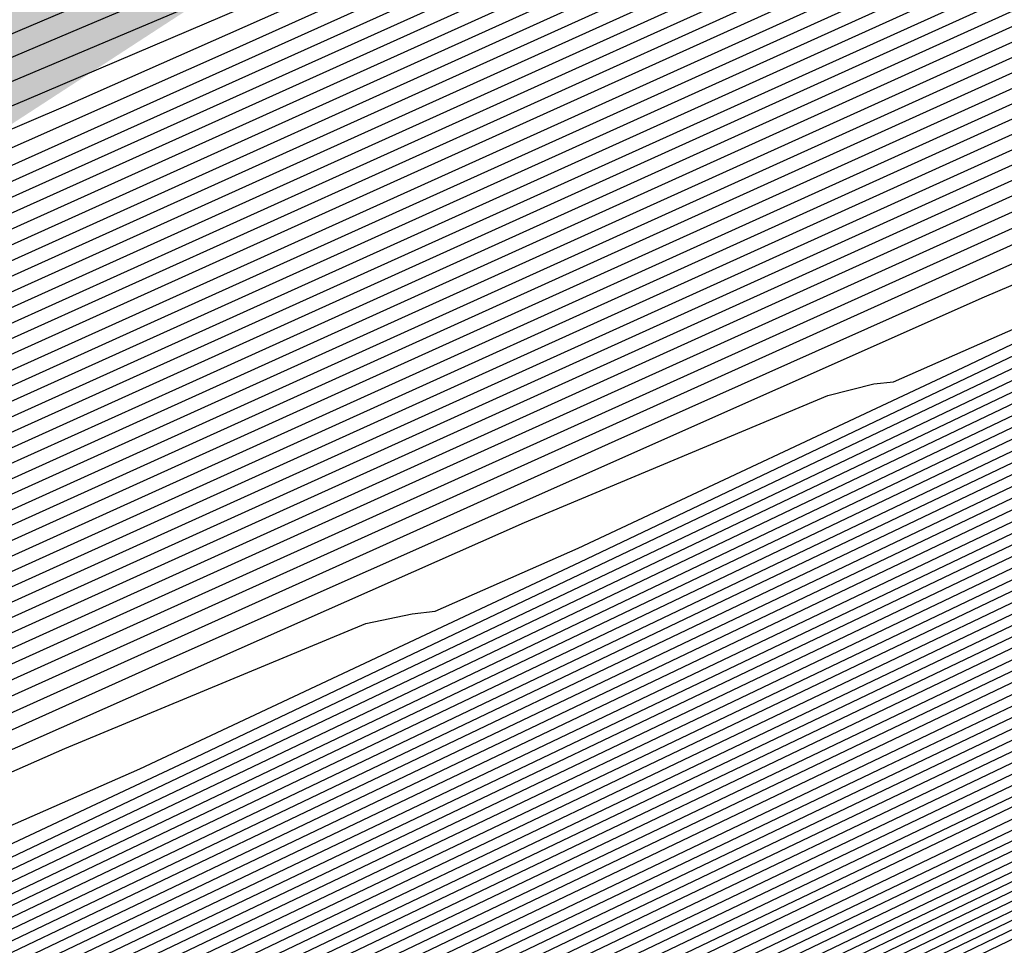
# Model space of a CAD drawing. Extents: x 3249832 to 3255657, y 13789405 to 13793316.
# Tile 332 of 656: x 3254708.58 to 3254710.2, y 13790585.9 to 13790587.42. Entities that reach past the tile are written whole.
import ezdxf

# ---------------------------------------------------------------- set-up
doc = ezdxf.new("R2010")
doc.units = 0
doc.header["$LTSCALE"] = 100
doc.header["$MEASUREMENT"] = 0
for name, color, linetype in [('GRATIO_CON', 10, 'CONTINUOUS'), ('GRATIO_ICON', 7, 'CONTINUOUS'), ('TARGETS_EAST', 7, 'CONTINUOUS')]:
    doc.layers.add(name, color=color, linetype=linetype)

# ---------------------------------------------------------------- blocks, each defined once
blk = doc.blocks.new('Gratio_032316_contours')
at = {"layer": 'GRATIO_CON', "color": 1, "linetype": 'Continuous', "flags": 128}
for points in [[(3254688.5842, 13790575.5255), (3254696.7473, 13790579.4371), (3254703.6054, 13790582.7292), (3254708.8303, 13790585.2414), (3254712.3547, 13790586.9389), (3254714.3917, 13790587.9261), (3254716.2755, 13790588.8639), (3254719.6207, 13790590.5522), (3254725.5145, 13790593.528), (3254732.9352, 13790597.2749), (3254740.334, 13790601.0134), (3254746.4237, 13790604.0966)], [(3254689.6015, 13790576.0313), (3254697.7231, 13790579.9226), (3254704.3729, 13790583.1143), (3254709.3036, 13790585.4849), (3254712.5622, 13790587.0544), (3254714.4422, 13790587.966), (3254716.2246, 13790588.8539), (3254719.4371, 13790590.4756), (3254725.1091, 13790593.3394), (3254732.2773, 13790596.959), (3254739.4803, 13790600.5988), (3254745.4944, 13790603.644)], [(3254691.6363, 13790577.0429), (3254699.6748, 13790580.8937), (3254705.908, 13790583.8846), (3254710.2504, 13790585.9718), (3254712.9771, 13790587.2855), (3254714.5432, 13790588.0457), (3254716.1228, 13790588.834), (3254719.0698, 13790590.3223), (3254724.2982, 13790592.9624), (3254730.9614, 13790596.3272), (3254737.7729, 13790599.7696), (3254743.6357, 13790602.7387), (3254748.2126, 13790605.0675)], [(3254692.6536, 13790577.5487), (3254700.6506, 13790581.3793), (3254706.6756, 13790584.2697), (3254710.7238, 13790586.2153), (3254713.1846, 13790587.401), (3254714.5937, 13790588.0856), (3254716.0719, 13790588.8241), (3254718.8862, 13790590.2456), (3254723.8928, 13790592.7739), (3254730.3035, 13790596.0113), (3254736.9192, 13790599.355), (3254742.7064, 13790602.2861), (3254747.295, 13790604.6208)], [(3254685.2107, 13790574.0117), (3254693.671, 13790578.0546), (3254701.6264, 13790581.8648), (3254707.4431, 13790584.6548), (3254711.1972, 13790586.4588), (3254713.3921, 13790587.5165), (3254714.6442, 13790588.1255), (3254716.0209, 13790588.8142), (3254718.7026, 13790590.169), (3254723.4874, 13790592.5853), (3254729.6456, 13790595.6954), (3254736.0655, 13790598.9404), (3254741.777, 13790601.8334), (3254746.3775, 13790604.1742)], [(3254686.1555, 13790574.4828), (3254694.6884, 13790578.5604), (3254702.6022, 13790582.3504), (3254708.2106, 13790585.04), (3254711.6706, 13790586.7023), (3254713.5996, 13790587.6321), (3254714.6947, 13790588.1653), (3254715.97, 13790588.8042), (3254718.519, 13790590.0923), (3254723.082, 13790592.3968), (3254728.9877, 13790595.3795), (3254735.2118, 13790598.5259), (3254740.8477, 13790601.3808), (3254745.4599, 13790603.7275)], [(3254688.0451, 13790575.4249), (3254696.7231, 13790579.572), (3254704.5538, 13790583.3214), (3254709.7457, 13790585.8102), (3254712.6173, 13790587.189), (3254714.0145, 13790587.8622), (3254714.6772, 13790588.1834), (3254714.921, 13790588.3035), (3254714.9555, 13790588.3228), (3254715.0737, 13790588.3847), (3254715.9023, 13790588.8045), (3254718.1514, 13790589.9405), (3254722.271, 13790592.0202), (3254727.6719, 13790594.7478), (3254733.5044, 13790597.6967), (3254738.989, 13790600.4756), (3254743.6248, 13790602.8341), (3254746.9805, 13790604.5574)], [(3254688.9898, 13790575.8959), (3254697.7405, 13790580.0778), (3254705.5297, 13790583.8072), (3254710.5133, 13790586.1957), (3254713.0907, 13790587.4331), (3254714.222, 13790587.9784), (3254714.7343, 13790588.2272), (3254714.9226, 13790588.3206), (3254714.9492, 13790588.336), (3254715.0608, 13790588.3945), (3254715.8434, 13790588.791), (3254717.9677, 13790589.864), (3254721.8656, 13790591.8317), (3254727.0139, 13790594.4319), (3254732.6507, 13790597.2821), (3254738.0597, 13790600.0229), (3254742.7072, 13790602.3875), (3254746.1055, 13790604.1319)], [(3254689.9346, 13790576.367), (3254698.7579, 13790580.5836), (3254706.5055, 13790584.2927), (3254711.2809, 13790586.5807), (3254713.5641, 13790587.6764), (3254714.4295, 13790588.0938), (3254714.7913, 13790588.2703), (3254714.9242, 13790588.3372), (3254714.9428, 13790588.3489), (3254715.0479, 13790588.4041), (3254715.7845, 13790588.7774), (3254717.7841, 13790589.7874), (3254721.4602, 13790591.6432), (3254726.356, 13790594.116), (3254731.797, 13790596.8675), (3254737.1303, 13790599.5703), (3254741.7897, 13790601.9408), (3254745.2304, 13790603.7063)], [(3254690.8794, 13790576.838), (3254699.7752, 13790581.0894), (3254707.4813, 13790584.7781), (3254712.0484, 13790586.9658), (3254714.0375, 13790587.9198), (3254714.637, 13790588.2092), (3254714.8484, 13790588.3135), (3254714.9258, 13790588.3538), (3254714.9365, 13790588.3618), (3254715.0349, 13790588.4138), (3254715.7256, 13790588.7638), (3254717.6004, 13790589.7108), (3254721.0548, 13790591.4547), (3254725.6981, 13790593.8001), (3254730.9433, 13790596.4529), (3254736.201, 13790599.1177), (3254740.8721, 13790601.4941), (3254744.3553, 13790603.2808), (3254746.3031, 13790604.3029)], [(3254692.4887, 13790577.6457), (3254701.3754, 13790581.893), (3254708.9279, 13790585.5089), (3254713.1479, 13790587.5316), (3254714.7022, 13790588.2788), (3254714.9237, 13790588.3879), (3254715.009, 13790588.4331), (3254715.6077, 13790588.7367), (3254717.2331, 13790589.5577), (3254720.2439, 13790591.0777), (3254724.3823, 13790593.1684), (3254729.2359, 13790595.6237), (3254734.3423, 13790598.2124), (3254739.037, 13790600.6008), (3254742.6052, 13790602.4297), (3254744.6092, 13790603.4787), (3254745.7211, 13790604.0829)], [(3254685.5623, 13790574.3682), (3254692.9579, 13790577.8894), (3254701.6558, 13790582.0461), (3254709.0481, 13790585.5838), (3254713.1792, 13790587.561), (3254714.7014, 13790588.2896), (3254714.9188, 13790588.3948), (3254714.9975, 13790588.4372), (3254715.5498, 13790588.7195), (3254717.0499, 13790589.4795), (3254719.8386, 13790590.8887), (3254723.7244, 13790592.8524), (3254728.3822, 13790595.2091), (3254733.413, 13790597.7598), (3254738.1195, 13790600.1541), (3254741.7301, 13790602.0041), (3254743.7623, 13790603.0666), (3254744.8898, 13790603.6778)], [(3254686.1924, 13790574.6882), (3254693.4274, 13790578.1329), (3254701.9363, 13790582.1993), (3254709.1682, 13790585.6599), (3254713.2098, 13790587.5938), (3254714.6992, 13790588.3063), (3254714.9121, 13790588.4088), (3254714.9844, 13790588.4475), (3254715.4908, 13790588.7062), (3254716.8662, 13790589.403), (3254719.4332, 13790590.7003), (3254723.0664, 13790592.5365), (3254727.5286, 13790594.7946), (3254732.4837, 13790597.3072), (3254737.2019, 13790599.7074), (3254740.855, 13790601.5786), (3254742.9154, 13790602.6545), (3254744.0584, 13790603.2727), (3254745.2603, 13790603.921)], [(3254686.8224, 13790575.0082), (3254693.8968, 13790578.3764), (3254702.2169, 13790582.3524), (3254709.2883, 13790585.736), (3254713.2404, 13790587.6267), (3254714.6969, 13790588.3229), (3254714.9054, 13790588.4228), (3254714.9712, 13790588.4578), (3254715.4318, 13790588.693), (3254716.6825, 13790589.3266), (3254719.0277, 13790590.5118), (3254722.4085, 13790592.2206), (3254726.6749, 13790594.38), (3254731.5543, 13790596.8545), (3254736.2844, 13790599.2608), (3254739.9799, 13790601.153), (3254742.0685, 13790602.2424), (3254743.2271, 13790602.8675), (3254744.4453, 13790603.5235), (3254746.4302, 13790604.5655)], [(3254688.0825, 13790575.6481), (3254694.8356, 13790578.8633), (3254702.778, 13790582.6587), (3254709.5285, 13790585.8883), (3254713.3016, 13790587.6925), (3254714.6925, 13790588.3563), (3254714.8919, 13790588.4508), (3254714.9449, 13790588.4784), (3254715.3138, 13790588.6665), (3254716.3151, 13790589.1737), (3254718.2169, 13790590.1349), (3254721.0927, 13790591.5889), (3254724.9675, 13790593.5508), (3254729.6956, 13790595.9493), (3254734.4493, 13790598.3674), (3254738.2298, 13790600.3019), (3254740.3746, 13790601.4183), (3254741.5643, 13790602.0572), (3254742.8154, 13790602.7285), (3254744.8542, 13790603.7972)], [(3254688.7126, 13790575.9681), (3254695.3051, 13790579.1068), (3254703.0585, 13790582.8118), (3254709.6486, 13790585.9644), (3254713.3321, 13790587.7254), (3254714.6902, 13790588.373), (3254714.8852, 13790588.4648), (3254714.9318, 13790588.4887), (3254715.2548, 13790588.6532), (3254716.1314, 13790589.0973), (3254717.8114, 13790589.9464), (3254720.4348, 13790591.273), (3254724.1138, 13790593.1362), (3254728.7663, 13790595.4966), (3254733.5317, 13790597.9207), (3254737.3547, 13790599.8764), (3254739.5277, 13790601.0062), (3254740.733, 13790601.6521), (3254742.0005, 13790602.331), (3254744.0662, 13790603.4131), (3254746.4898, 13790604.6831)], [(3254689.3426, 13790576.2881), (3254695.7745, 13790579.3503), (3254703.3391, 13790582.965), (3254709.7687, 13790586.0406), (3254713.3627, 13790587.7583), (3254714.688, 13790588.3896), (3254714.8784, 13790588.4788), (3254714.9186, 13790588.4989), (3254715.1958, 13790588.64), (3254715.9477, 13790589.0209), (3254717.406, 13790589.758), (3254719.7768, 13790590.9571), (3254723.2601, 13790592.7216), (3254727.837, 13790595.044), (3254732.6141, 13790597.4741), (3254736.4797, 13790599.4508), (3254738.6808, 13790600.5941), (3254739.9016, 13790601.247), (3254741.1856, 13790601.9335), (3254743.2781, 13790603.029), (3254745.7336, 13790604.3149)], [(3254689.9727, 13790576.6081), (3254696.2439, 13790579.5938), (3254703.6196, 13790583.1181), (3254709.8888, 13790586.1167), (3254713.3933, 13790587.7912), (3254714.6858, 13790588.4063), (3254714.8717, 13790588.4927), (3254714.9055, 13790588.5092), (3254715.1367, 13790588.6267), (3254715.764, 13790588.9444), (3254717.0006, 13790589.5695), (3254719.1189, 13790590.6412), (3254722.4064, 13790592.307), (3254726.9076, 13790594.5914), (3254731.6966, 13790597.0274), (3254735.6046, 13790599.0253), (3254737.8339, 13790600.182), (3254739.0703, 13790600.8418), (3254740.3706, 13790601.5359), (3254742.4901, 13790602.6448), (3254744.9774, 13790603.9467)], [(3254691.2328, 13790577.248), (3254697.1828, 13790580.0808), (3254704.1807, 13790583.4244), (3254710.129, 13790586.269), (3254713.4545, 13790587.8569), (3254714.6813, 13790588.4397), (3254714.8582, 13790588.5207), (3254714.8792, 13790588.5298), (3254715.0187, 13790588.6002), (3254715.3966, 13790588.7916), (3254716.1897, 13790589.1926), (3254717.8031, 13790590.0095), (3254720.699, 13790591.4778), (3254725.0489, 13790593.6861), (3254729.8615, 13790596.1341), (3254733.8544, 13790598.1742), (3254736.14, 13790599.3578), (3254737.4076, 13790600.0316), (3254738.7408, 13790600.7409), (3254740.9141, 13790601.8765), (3254743.4649, 13790603.2103), (3254745.6215, 13790604.3595)], [(3254691.8629, 13790577.568), (3254697.6522, 13790580.3243), (3254704.4611, 13790583.5777), (3254710.2485, 13790586.3458), (3254713.4835, 13790587.8913), (3254714.6768, 13790588.4585), (3254714.8489, 13790588.537), (3254714.8506, 13790588.5348), (3254714.8518, 13790588.5334), (3254714.8527, 13790588.5327), (3254714.8664, 13790588.5395), (3254714.9598, 13790588.5869), (3254715.2129, 13790588.7152), (3254715.7842, 13790589.0041), (3254717.1452, 13790589.6936), (3254719.8453, 13790591.0632), (3254724.1196, 13790593.2335), (3254728.9439, 13790595.6874)], [(3254692.4929, 13790577.888), (3254698.1216, 13790580.5678), (3254704.7416, 13790583.7309), (3254710.3685, 13790586.422), (3254713.514, 13790587.9243), (3254714.6743, 13790588.4754), (3254714.8419, 13790588.5514), (3254714.8437, 13790588.549), (3254714.8451, 13790588.5474), (3254714.846, 13790588.5466), (3254714.8533, 13790588.5497), (3254714.9007, 13790588.5737), (3254715.0292, 13790588.6387), (3254715.3788, 13790588.8157), (3254716.4872, 13790589.3777), (3254718.9916, 13790590.6487), (3254723.1903, 13790592.7809), (3254728.0264, 13790595.2407)], [(3254690.0632, 13790576.7709), (3254693.123, 13790578.2079), (3254698.591, 13790580.8113), (3254705.0221, 13790583.884), (3254710.4885, 13790586.4982), (3254713.5444, 13790587.9574), (3254714.6719, 13790588.4924), (3254714.8349, 13790588.5658), (3254714.9582, 13790588.6248), (3254715.8092, 13790589.0544), (3254718.1159, 13790590.2241), (3254722.2424, 13790592.3192), (3254727.097, 13790594.7881), (3254731.2239, 13790596.8948), (3254733.5977, 13790598.1207), (3254734.9133, 13790598.8161), (3254736.296, 13790599.5483), (3254738.55, 13790600.7241), (3254741.1963, 13790602.1057), (3254743.4348, 13790603.2948), (3254744.6662, 13790603.9913), (3254745.0955, 13790604.2901)], [(3254691.5031, 13790577.4953), (3254694.3831, 13790578.8479), (3254699.5299, 13790581.2982), (3254705.5832, 13790584.1904), (3254710.7286, 13790586.6506), (3254713.6053, 13790588.0234), (3254714.6669, 13790588.5263), (3254714.8207, 13790588.5949), (3254714.8226, 13790588.5922), (3254714.824, 13790588.5906), (3254714.8248, 13790588.5899), (3254714.9363, 13790588.6462), (3254715.7142, 13790589.0415), (3254717.8254, 13790590.114), (3254721.6036, 13790592.0332), (3254726.0488, 13790594.2943), (3254729.8279, 13790596.2235)], [(3254692.223, 13790577.8575), (3254695.0131, 13790579.1679), (3254699.9993, 13790581.5417), (3254705.8637, 13790584.3435), (3254710.8487, 13790586.7268), (3254713.6358, 13790588.0564), (3254714.6644, 13790588.5433), (3254714.8135, 13790588.6094), (3254714.8155, 13790588.6067), (3254714.8167, 13790588.6052), (3254714.8175, 13790588.6047), (3254714.9237, 13790588.6587), (3254715.6658, 13790589.036), (3254717.6798, 13790590.0593), (3254721.2841, 13790591.8904), (3254725.5247, 13790594.0474), (3254729.1299, 13790595.8879)], [(3254691.9397, 13790577.7794), (3254692.9429, 13790578.2197), (3254695.6432, 13790579.4879), (3254700.4687, 13790581.7852), (3254706.1444, 13790584.4965), (3254710.9692, 13790586.8024), (3254713.6674, 13790588.0883), (3254714.6638, 13790588.5586), (3254714.8084, 13790588.6225), (3254714.9107, 13790588.672), (3254715.6173, 13790589.0306), (3254717.5342, 13790590.0047), (3254720.9645, 13790591.7475), (3254725.0006, 13790593.8006), (3254728.4319, 13790595.5522)], [(3254692.538, 13790578.1391), (3254692.693, 13790578.1563), (3254693.6629, 13790578.5819), (3254696.2732, 13790579.8078), (3254700.9381, 13790582.0287), (3254706.4249, 13790584.6497), (3254711.0892, 13790586.8787), (3254713.6977, 13790588.1215), (3254714.661, 13790588.5758), (3254714.801, 13790588.6374), (3254714.8981, 13790588.6844), (3254715.5689, 13790589.0251), (3254717.3886, 13790589.95), (3254720.645, 13790591.6047), (3254724.4765, 13790593.5537), (3254727.7338, 13790595.2166)], [(3254692.4376, 13790578.3629), (3254693.5455, 13790578.8053), (3254693.973, 13790578.9262), (3254694.0553, 13790578.894), (3254694.1997, 13790578.91), (3254695.1028, 13790579.3063), (3254697.5333, 13790580.4478), (3254701.877, 13790582.5157), (3254706.986, 13790584.9561), (3254711.3292, 13790587.0312), (3254713.7583, 13790588.1878), (3254714.6556, 13790588.6103), (3254714.7861, 13790588.6673), (3254714.873, 13790588.7094), (3254715.4721, 13790589.0141), (3254717.0973, 13790589.8407), (3254720.006, 13790591.3189), (3254723.4283, 13790593.06), (3254726.3378, 13790594.5453), (3254728.0364, 13790595.4225)], [(3254691.1475, 13790577.8377), (3254693.1821, 13790578.7265), (3254694.3011, 13790579.1761), (3254694.732, 13790579.3012), (3254694.814, 13790579.2715), (3254694.9531, 13790579.2868), (3254695.8227, 13790579.6685), (3254698.1634, 13790580.7678), (3254702.3464, 13790582.7592), (3254707.2665, 13790585.1092), (3254711.4492, 13790587.1075), (3254713.7886, 13790588.221), (3254714.6529, 13790588.6275), (3254714.7787, 13790588.6822), (3254714.8604, 13790588.7218), (3254715.4237, 13790589.0086), (3254716.9517, 13790589.786), (3254719.6864, 13790591.1761), (3254722.9042, 13790592.8131), (3254725.6398, 13790594.2097), (3254727.242, 13790595.0371)], [(3254691.8705, 13790578.1904), (3254693.9267, 13790579.0902), (3254695.0567, 13790579.5469), (3254695.491, 13790579.6762), (3254695.5727, 13790579.6489), (3254695.7064, 13790579.6637), (3254696.5427, 13790580.0307), (3254698.7935, 13790581.0877), (3254702.8158, 13790583.0027), (3254707.547, 13790585.2624), (3254711.5691, 13790587.1837), (3254713.8189, 13790588.2542), (3254714.6502, 13790588.6447), (3254714.7713, 13790588.6972), (3254714.8479, 13790588.7343), (3254715.3752, 13790589.003), (3254716.8061, 13790589.7314), (3254719.3669, 13790591.0332), (3254722.3801, 13790592.5662), (3254724.9418, 13790593.874), (3254726.4475, 13790594.6516), (3254727.4901, 13790595.1998)], [(3254692.5936, 13790578.5431), (3254694.6713, 13790579.4538), (3254695.8124, 13790579.9177), (3254696.25, 13790580.0512), (3254696.3314, 13790580.0263), (3254696.4597, 13790580.0405), (3254697.2626, 13790580.3929), (3254699.4235, 13790581.4077), (3254703.2852, 13790583.2462), (3254707.8275, 13790585.4156), (3254711.6891, 13790587.26), (3254713.8492, 13790588.2873), (3254714.6475, 13790588.662), (3254714.7639, 13790588.7121), (3254714.8353, 13790588.7468), (3254715.3268, 13790588.9975), (3254716.6604, 13790589.6767), (3254719.0474, 13790590.8904), (3254721.856, 13790592.3194), (3254724.2438, 13790593.5384), (3254725.6531, 13790594.2662), (3254726.6653, 13790594.798), (3254728.1466, 13790595.5731)], [(3254700.6836, 13790582.0477), (3254704.2241, 13790583.7332), (3254708.3885, 13790585.7219), (3254711.9291, 13790587.4125), (3254713.9098, 13790588.3537), (3254714.642, 13790588.6964), (3254714.749, 13790588.742), (3254714.8102, 13790588.7717), (3254715.23, 13790588.9865), (3254716.3692, 13790589.5674), (3254718.4083, 13790590.6046), (3254720.8078, 13790591.8256), (3254722.8477, 13790592.8671), (3254724.0641, 13790593.4953), (3254725.0157, 13790593.9944), (3254726.5167, 13790594.7781), (3254729.0938, 13790596.1143)], [(3254701.3137, 13790582.3677), (3254704.6935, 13790583.9767), (3254708.669, 13790585.8752), (3254712.049, 13790587.489), (3254713.94, 13790588.3874), (3254714.6391, 13790588.7144), (3254714.7414, 13790588.7579), (3254714.7974, 13790588.785), (3254715.1815, 13790588.9815), (3254716.2235, 13790589.513), (3254718.0888, 13790590.4619), (3254720.2837, 13790591.5788), (3254722.1497, 13790592.5315), (3254723.2697, 13790593.1098), (3254724.1909, 13790593.5926), (3254725.7018, 13790594.3806), (3254728.3058, 13790595.7302)], [(3254701.9437, 13790582.6876), (3254705.1629, 13790584.2202), (3254708.9495, 13790586.0285), (3254712.1689, 13790587.5656), (3254713.9701, 13790588.4213), (3254714.6361, 13790588.7328), (3254714.7336, 13790588.7741), (3254714.7846, 13790588.7985), (3254715.1329, 13790588.9767), (3254716.0778, 13790589.4587), (3254717.7692, 13790590.3191), (3254719.7596, 13790591.3319), (3254721.4517, 13790592.1958), (3254722.4752, 13790592.7244), (3254723.3661, 13790593.1908), (3254724.8869, 13790593.9831), (3254727.5178, 13790595.346)], [(3254702.5738, 13790583.0076), (3254705.6323, 13790584.4637), (3254709.2299, 13790586.1817), (3254712.2886, 13790587.6421), (3254713.9998, 13790588.455), (3254714.6326, 13790588.7506), (3254714.7255, 13790588.7888), (3254714.7273, 13790588.7861), (3254714.7281, 13790588.7855), (3254714.7281, 13790588.7864), (3254714.7724, 13790588.8109), (3254715.0843, 13790588.9718), (3254715.9321, 13790589.4043), (3254717.4497, 13790590.1763), (3254719.2354, 13790591.0851), (3254720.7537, 13790591.8602), (3254721.6807, 13790592.3389), (3254722.5413, 13790592.7889), (3254724.0719, 13790593.5856), (3254726.7297, 13790594.9619), (3254729.8532, 13790596.5828)], [(3254703.8339, 13790583.6476), (3254706.5712, 13790584.9507), (3254709.7909, 13790586.4883), (3254712.5282, 13790587.7952), (3254714.0597, 13790588.5228), (3254714.626, 13790588.7873), (3254714.7093, 13790588.8215), (3254714.7111, 13790588.8191), (3254714.7121, 13790588.8186), (3254714.7123, 13790588.8193), (3254714.7466, 13790588.8382), (3254714.9871, 13790588.9622), (3254715.6406, 13790589.2957), (3254716.8106, 13790589.8908), (3254718.1872, 13790590.5913), (3254719.3576, 13790591.1889), (3254720.0918, 13790591.568), (3254720.8917, 13790591.9853), (3254722.442, 13790592.7905), (3254725.1537, 13790594.1936), (3254728.3408, 13790595.8464)], [(3254703.0221, 13790583.2904), (3254704.4639, 13790583.9676), (3254707.0406, 13790585.1942), (3254710.0713, 13790586.6415), (3254712.6481, 13790587.8718), (3254714.0896, 13790588.5567), (3254714.6228, 13790588.8057), (3254714.7012, 13790588.8378), (3254714.703, 13790588.8356), (3254714.7041, 13790588.8351), (3254714.7044, 13790588.8357), (3254714.7337, 13790588.8518), (3254714.9385, 13790588.9574), (3254715.4949, 13790589.2413), (3254716.491, 13790589.748), (3254717.6631, 13790590.3445), (3254718.6596, 13790590.8532), (3254719.2974, 13790591.1825), (3254720.0669, 13790591.5835), (3254721.6271, 13790592.393), (3254724.3657, 13790593.8095), (3254727.5846, 13790595.4782)], [(3254703.7421, 13790583.6526), (3254705.094, 13790584.2875), (3254707.51, 13790585.4377), (3254710.3518, 13790586.7948), (3254712.7679, 13790587.9484), (3254714.1196, 13790588.5905), (3254714.6195, 13790588.824), (3254714.6931, 13790588.8542), (3254714.695, 13790588.8521), (3254714.696, 13790588.8516), (3254714.6965, 13790588.8522), (3254714.7208, 13790588.8655), (3254714.8899, 13790588.9526), (3254715.3492, 13790589.187), (3254716.1715, 13790589.6053), (3254717.139, 13790590.0976), (3254717.9616, 13790590.5176), (3254718.5029, 13790590.7971), (3254719.2421, 13790591.1817), (3254720.8122, 13790591.9955), (3254723.5777, 13790593.4253), (3254726.8284, 13790595.11), (3254729.5854, 13790596.5514)], [(3254703.9931, 13790583.809), (3254704.462, 13790584.0148), (3254705.724, 13790584.6075), (3254707.9794, 13790585.6812), (3254710.6323, 13790586.9481), (3254712.8877, 13790588.025), (3254714.1495, 13790588.6244), (3254714.6163, 13790588.8424), (3254714.685, 13790588.8706), (3254714.6869, 13790588.8687), (3254714.688, 13790588.8682), (3254714.6886, 13790588.8686), (3254714.7079, 13790588.8791), (3254714.8413, 13790588.9479), (3254715.2035, 13790589.1327), (3254715.8519, 13790589.4625), (3254716.6149, 13790589.8508), (3254717.2636, 13790590.1819), (3254717.7084, 13790590.4116), (3254718.4173, 13790590.7799), (3254719.9972, 13790591.598), (3254722.7897, 13790593.0412), (3254726.0722, 13790594.7418), (3254728.8565, 13790596.1965)], [(3254703.606, 13790583.8175), (3254704.8798, 13790584.3675), (3254705.3578, 13790584.5514), (3254705.4355, 13790584.5556), (3254705.4998, 13790584.5627), (3254705.9019, 13790584.7392), (3254706.9842, 13790585.2475), (3254708.9182, 13790586.1682), (3254711.1932, 13790587.2546), (3254713.1273, 13790588.1781)], [(3254701.9933, 13790583.1284), (3254704.3506, 13790584.1812), (3254705.6355, 13790584.7383), (3254706.1168, 13790584.9264), (3254706.1942, 13790584.9331), (3254706.2531, 13790584.9396), (3254706.6218, 13790585.1014), (3254707.6142, 13790585.5674), (3254709.3877, 13790586.4117), (3254711.4737, 13790587.4079), (3254713.2472, 13790588.2547), (3254714.2431, 13790588.7279), (3254714.6363, 13790588.9126), (3254714.7615, 13790588.9709), (3254714.8903, 13790589.0341), (3254715.041, 13790589.1098), (3254715.1689, 13790589.1748), (3254715.3248, 13790589.2552), (3254715.9428, 13790589.5745), (3254717.5524, 13790590.4054), (3254720.4256, 13790591.8887), (3254723.8035, 13790593.6373), (3254726.6698, 13790595.1317), (3254728.2624, 13790595.9821)], [(3254692.1954, 13790578.7312), (3254695.8729, 13790580.3923), (3254699.5123, 13790582.0369), (3254702.7163, 13790583.4811), (3254705.0951, 13790584.5448), (3254706.3911, 13790585.1091), (3254706.8758, 13790585.3014), (3254706.9529, 13790585.3105), (3254707.0065, 13790585.3164), (3254707.3418, 13790585.4636), (3254708.2443, 13790585.8874), (3254709.8571, 13790586.6552), (3254711.7541, 13790587.5612), (3254713.367, 13790588.3312), (3254714.2693, 13790588.7599), (3254714.6032, 13790588.9158), (3254714.6527, 13790588.936), (3254714.7384, 13790588.9781), (3254715.3273, 13790589.2809), (3254716.923, 13790590.1036), (3254719.7767, 13790591.5764), (3254723.1315, 13790593.3125), (3254725.9781, 13790594.796), (3254727.5602, 13790595.6396)], [(3254703.4394, 13790583.8339), (3254705.8397, 13790584.9085), (3254707.1467, 13790585.4799), (3254707.6347, 13790585.6764), (3254707.7115, 13790585.6879), (3254707.7598, 13790585.6933), (3254708.0617, 13790585.8258), (3254708.8743, 13790586.2074), (3254710.3265, 13790586.8987), (3254712.0346, 13790587.7144)], [(3254701.593, 13790583.0537), (3254704.8855, 13790584.5393), (3254707.3288, 13790585.6357), (3254708.658, 13790586.2215), (3254709.1527, 13790586.4264), (3254709.2289, 13790586.4428), (3254709.2665, 13790586.447), (3254709.5016, 13790586.5502), (3254710.1344, 13790586.8474), (3254711.2653, 13790587.3857), (3254712.5955, 13790588.021)], [(3254702.2866, 13790583.3927), (3254705.6085, 13790584.892), (3254708.0734, 13790585.9994), (3254709.4136, 13790586.5924), (3254709.9117, 13790586.8014), (3254709.9876, 13790586.8203), (3254710.0198, 13790586.8238), (3254710.2216, 13790586.9123), (3254710.7645, 13790587.1673), (3254711.7347, 13790587.6292), (3254712.876, 13790588.1742)], [(3254702.9802, 13790583.7316), (3254706.3316, 13790585.2447), (3254708.8179, 13790586.363), (3254710.1692, 13790586.9632), (3254710.6707, 13790587.1764), (3254710.7463, 13790587.1977), (3254710.7732, 13790587.2007), (3254710.9415, 13790587.2745), (3254711.3945, 13790587.4873), (3254712.2041, 13790587.8727)], [(3254703.6738, 13790584.0706), (3254707.0547, 13790585.5975), (3254709.5625, 13790586.7267), (3254710.9248, 13790587.334), (3254711.4297, 13790587.5515), (3254711.5049, 13790587.5751), (3254711.5265, 13790587.5775), (3254711.6614, 13790587.6367), (3254712.0246, 13790587.8073)], [(3254701.1521, 13790582.9816), (3254705.0609, 13790584.7485), (3254708.5008, 13790586.3029), (3254711.0516, 13790587.454), (3254712.4361, 13790588.0756)], [(3254701.812, 13790583.3053), (3254705.7545, 13790585.0874), (3254709.2239, 13790586.6554), (3254711.7963, 13790587.817), (3254713.1969, 13790588.4475)], [(3254702.4719, 13790583.6289), (3254706.4481, 13790585.4262), (3254709.947, 13790587.0081), (3254712.5408, 13790588.181), (3254713.9476, 13790588.8171), (3254714.4672, 13790589.052), (3254714.5448, 13790589.0872), (3254714.5512, 13790589.0903), (3254714.5588, 13790589.0945), (3254714.5654, 13790589.0991), (3254714.61, 13790589.1246), (3254714.8969, 13790589.2756), (3254715.6716, 13790589.6779), (3254717.0573, 13790590.3945), (3254718.6863, 13790591.2381), (3254720.0686, 13790591.9586), (3254720.8368, 13790592.3682), (3254721.1146, 13790592.5283), (3254721.148, 13790592.5624), (3254721.2012, 13790592.605), (3254721.6096, 13790592.8349), (3254722.7262, 13790593.4417), (3254724.7904, 13790594.5541), (3254727.586, 13790596.0576)], [(3254703.0082, 13790583.8967), (3254706.8625, 13790585.639), (3254710.208, 13790587.1516), (3254712.6684, 13790588.2639), (3254714.0003, 13790588.8658), (3254714.4912, 13790589.0878), (3254714.5617, 13790589.1206), (3254714.5986, 13790589.1417), (3254714.8539, 13790589.2761), (3254715.5465, 13790589.6357), (3254716.7853, 13790590.2764), (3254718.2417, 13790591.0307), (3254719.4776, 13790591.6748), (3254720.1645, 13790592.0411), (3254720.4128, 13790592.1842), (3254720.4427, 13790592.2146), (3254720.497, 13790592.2564), (3254720.9093, 13790592.4873), (3254722.0357, 13790593.0985), (3254724.1176, 13790594.22), (3254726.937, 13790595.7362), (3254730.1613, 13790597.4701)], [(3254704.0706, 13790584.4276), (3254707.6682, 13790586.0538), (3254710.6917, 13790587.4206), (3254712.8723, 13790588.4059), (3254714.0475, 13790588.936), (3254714.4813, 13790589.1309), (3254714.5442, 13790589.1589), (3254714.5727, 13790589.1746), (3254714.7677, 13790589.277), (3254715.2961, 13790589.5514), (3254716.2414, 13790590.0403), (3254717.3527, 13790590.6158), (3254718.2957, 13790591.1073), (3254718.8198, 13790591.3868), (3254719.0093, 13790591.496), (3254719.0321, 13790591.5192), (3254719.0886, 13790591.5592), (3254719.5087, 13790591.7921), (3254720.6547, 13790592.4123), (3254722.7719, 13790593.552), (3254725.639, 13790595.0934), (3254728.9176, 13790596.8565)], [(3254700.8064, 13790582.9786), (3254704.6018, 13790584.6931), (3254708.071, 13790586.2612), (3254710.9336, 13790587.5551), (3254712.9743, 13790588.4768), (3254714.0712, 13790588.971), (3254714.4764, 13790589.1524), (3254714.5354, 13790589.1781), (3254714.5597, 13790589.1911), (3254714.7245, 13790589.2775), (3254715.1709, 13790589.5093), (3254715.9694, 13790589.9222), (3254716.9082, 13790590.4084), (3254717.7048, 13790590.8236), (3254718.1475, 13790591.0596), (3254718.3075, 13790591.1519), (3254718.3268, 13790591.1715), (3254718.3844, 13790591.2106), (3254718.8085, 13790591.4444), (3254719.9642, 13790592.0692), (3254722.0991, 13790593.2179), (3254724.99, 13790594.772), (3254728.2958, 13790596.5497)], [(3254701.3941, 13790583.2696), (3254705.133, 13790584.9586), (3254708.4739, 13790586.4686), (3254711.1755, 13790587.6896), (3254713.0762, 13790588.5478), (3254714.0948, 13790589.0061), (3254714.4714, 13790589.1739), (3254714.5266, 13790589.1973), (3254714.5468, 13790589.2076), (3254714.6814, 13790589.278), (3254715.0458, 13790589.4671), (3254715.6975, 13790589.8042), (3254716.4637, 13790590.201), (3254717.1138, 13790590.5398), (3254717.4752, 13790590.7325), (3254717.6058, 13790590.8078), (3254717.6215, 13790590.8238), (3254717.6802, 13790590.862), (3254718.1082, 13790591.0968), (3254719.2737, 13790591.726), (3254721.4263, 13790592.8839), (3254724.341, 13790594.4506), (3254727.6739, 13790596.2429)], [(3254701.9819, 13790583.5606), (3254705.6642, 13790585.224), (3254708.8767, 13790586.676), (3254711.4174, 13790587.8241), (3254713.1782, 13790588.6188), (3254714.1184, 13790589.0412), (3254714.4664, 13790589.1955), (3254714.5178, 13790589.2164), (3254714.5338, 13790589.224), (3254714.6383, 13790589.2785), (3254714.9206, 13790589.425), (3254715.4255, 13790589.6862), (3254716.0189, 13790589.994), (3254716.5222, 13790590.2577), (3254716.8632, 13790590.4421), (3254717.3969, 13790590.7351), (3254718.5849, 13790591.38), (3254720.754, 13790592.549), (3254723.692, 13790594.1291), (3254727.0521, 13790595.9361), (3254730.4743, 13790597.7793)], [(3254703.1573, 13790584.1426), (3254706.7266, 13790585.7549), (3254709.6823, 13790587.0907), (3254711.9011, 13790588.0931), (3254713.3821, 13790588.7607), (3254714.1657, 13790589.1113), (3254714.4565, 13790589.2385), (3254714.5002, 13790589.2548), (3254714.5079, 13790589.257), (3254714.552, 13790589.2794), (3254714.6702, 13790589.3407), (3254714.8816, 13790589.45), (3254715.13, 13790589.5789), (3254715.3407, 13790589.6893), (3254715.5204, 13790589.7863), (3254716.0028, 13790590.048), (3254717.2029, 13790590.6954), (3254719.4081, 13790591.8815), (3254722.394, 13790593.4864), (3254725.8084, 13790595.3225), (3254729.286, 13790597.1955)], [(3254692.4447, 13790579.4765), (3254693.9195, 13790580.094), (3254694.8219, 13790580.4629), (3254695.7079, 13790580.8348), (3254697.3278, 13790581.5479), (3254700.1787, 13790582.826), (3254703.745, 13790584.4337), (3254707.2578, 13790586.0204), (3254710.0852, 13790587.2981), (3254712.143, 13790588.2276), (3254713.4841, 13790588.8317), (3254714.1913, 13790589.1474), (3254714.4667, 13790589.2679), (3254714.5427, 13790589.3004), (3254714.6089, 13790589.3323), (3254714.6855, 13790589.3712), (3254714.7499, 13790589.4049), (3254714.849, 13790589.4584), (3254715.3057, 13790589.7045), (3254716.5119, 13790590.3531), (3254718.7351, 13790591.5477), (3254721.7449, 13790593.1651), (3254725.1866, 13790595.0157), (3254728.6918, 13790596.9035)], [(3254691.1409, 13790578.9669), (3254692.98, 13790579.7421), (3254694.4663, 13790580.3647), (3254695.3756, 13790580.7371), (3254696.2682, 13790581.1125), (3254697.9006, 13790581.8318), (3254700.7694, 13790583.1183), (3254704.3327, 13790584.7247), (3254707.789, 13790586.2859), (3254710.488, 13790587.5055), (3254712.3848, 13790588.3621), (3254713.5859, 13790588.9028), (3254714.274, 13790589.215), (3254714.9379, 13790589.5467), (3254716.1424, 13790590.1862), (3254718.3035, 13790591.3443), (3254721.242, 13790592.9223), (3254724.6294, 13790594.7436), (3254728.1169, 13790596.6219)], [(3254691.6619, 13790579.2263), (3254693.5153, 13790580.0077), (3254695.013, 13790580.6355), (3254695.9292, 13790581.0113), (3254696.8285, 13790581.3903), (3254698.4734, 13790582.1157), (3254701.3601, 13790583.4106), (3254704.9205, 13790585.0157), (3254708.3202, 13790586.5513), (3254710.8908, 13790587.7129), (3254712.6266, 13790588.4968), (3254713.6875, 13790588.9742), (3254714.2931, 13790589.2489), (3254714.9014, 13790589.5534), (3254716.0298, 13790590.1526), (3254718.063, 13790591.2422), (3254720.854, 13790592.741), (3254724.1231, 13790594.4989), (3254727.5569, 13790596.3484)], [(3254690.8905, 13790578.9855), (3254692.7039, 13790579.7452), (3254694.5859, 13790580.5388), (3254696.1065, 13790581.177), (3254697.0364, 13790581.5597), (3254697.9491, 13790581.9458), (3254699.6191, 13790582.6835), (3254702.5415, 13790583.9951), (3254706.0959, 13790585.5977), (3254709.3826, 13790587.0822), (3254711.6964, 13790588.1277), (3254713.1101, 13790588.766), (3254713.8907, 13790589.1169), (3254714.3312, 13790589.3167), (3254714.8283, 13790589.5669), (3254715.8046, 13790590.0856), (3254717.5818, 13790591.0379), (3254720.078, 13790592.3785), (3254723.1105, 13790594.0093), (3254726.4371, 13790595.8013), (3254729.5778, 13790597.5011)], [(3254691.3976, 13790579.2391), (3254693.2248, 13790580.0046), (3254695.1212, 13790580.8044), (3254696.6533, 13790581.4477), (3254697.6063, 13790581.8413), (3254698.6396, 13790582.2824), (3254700.6311, 13790583.1661), (3254704.1084, 13790584.7287), (3254708.1971, 13790586.5724), (3254711.6727, 13790588.1403), (3254713.6629, 13790589.0401), (3254714.7058, 13790589.5349), (3254715.692, 13790590.0521), (3254717.3412, 13790590.9358), (3254719.69, 13790592.1973), (3254722.6041, 13790593.7646), (3254725.8771, 13790595.5277), (3254729.0129, 13790597.2246)], [(3254691.9048, 13790579.4927), (3254693.7458, 13790580.264), (3254695.6565, 13790581.07), (3254697.2001, 13790581.7185), (3254698.1558, 13790582.1136), (3254699.1668, 13790582.5452), (3254701.0922, 13790583.3994), (3254704.4507, 13790584.9087), (3254708.3999, 13790586.6893), (3254711.7567, 13790588.2038), (3254713.6768, 13790589.0716), (3254714.6686, 13790589.5413), (3254715.5794, 13790590.0186), (3254717.1006, 13790590.8337), (3254719.302, 13790592.016), (3254722.0978, 13790593.5198), (3254725.3172, 13790595.2542), (3254728.4479, 13790596.9482)], [(3254692.4119, 13790579.7463), (3254694.2668, 13790580.5234), (3254696.1918, 13790581.3356), (3254697.7468, 13790581.9892), (3254698.7053, 13790582.3859), (3254699.694, 13790582.8079), (3254701.5532, 13790583.6328), (3254704.7931, 13790585.0887), (3254708.6026, 13790586.8063), (3254711.8408, 13790588.2672), (3254713.6906, 13790589.1031), (3254714.6315, 13790589.5478), (3254715.4668, 13790589.985), (3254716.86, 13790590.7315), (3254718.914, 13790591.8348), (3254721.5915, 13790593.2751), (3254724.7573, 13790594.9806), (3254727.883, 13790596.6718)], [(3254691.9747, 13790579.6588), (3254693.4262, 13790580.2535), (3254695.3087, 13790581.0423), (3254697.2624, 13790581.8668), (3254698.8404, 13790582.5307), (3254699.8043, 13790582.9306), (3254700.7484, 13790583.3335), (3254702.4753, 13790584.0996), (3254705.4777, 13790585.4486), (3254709.008, 13790587.0402), (3254712.0088, 13790588.394), (3254713.7183, 13790589.1662), (3254714.5571, 13790589.5607), (3254715.2416, 13790589.918), (3254716.3788, 13790590.5273), (3254718.1379, 13790591.4723), (3254720.5789, 13790592.7855), (3254723.6374, 13790594.4335), (3254726.7531, 13790596.119), (3254729.2417, 13790597.4788)], [(3254702.9364, 13790584.333), (3254705.8199, 13790585.6287), (3254709.2102, 13790587.1576), (3254712.0914, 13790588.4587), (3254713.7014, 13790589.1857), (3254714.2947, 13790589.4534), (3254714.3796, 13790589.4915), (3254714.3797, 13790589.4914), (3254714.3801, 13790589.4912), (3254714.3811, 13790589.4904), (3254714.4103, 13790589.5037), (3254714.6048, 13790589.6053), (3254715.1291, 13790589.8844), (3254716.1382, 13790590.4251), (3254717.7499, 13790591.291), (3254720.0725, 13790592.5408), (3254723.0775, 13790594.16), (3254726.1882, 13790595.8426), (3254728.6914, 13790597.2097)], [(3254703.3974, 13790584.5664), (3254706.1622, 13790585.8087), (3254709.4129, 13790587.2746), (3254712.1754, 13790588.5219), (3254713.7193, 13790589.2188), (3254714.2884, 13790589.4752), (3254714.3699, 13790589.5115), (3254714.3701, 13790589.5115), (3254714.3705, 13790589.5114), (3254714.3713, 13790589.5109), (3254714.3965, 13790589.5224), (3254714.5643, 13790589.6101), (3254715.0166, 13790589.8508), (3254715.8977, 13790590.323), (3254717.3619, 13790591.1098), (3254719.5662, 13790592.296), (3254722.5175, 13790593.8864), (3254725.6233, 13790595.5662), (3254728.141, 13790596.9406)], [(3254703.8584, 13790584.7998), (3254706.5044, 13790585.9887), (3254709.6155, 13790587.3916), (3254712.2595, 13790588.5852), (3254713.7372, 13790589.2519), (3254714.282, 13790589.497), (3254714.3602, 13790589.5316), (3254714.3605, 13790589.5315), (3254714.3608, 13790589.5316), (3254714.3615, 13790589.5313), (3254714.3827, 13790589.5411), (3254714.5238, 13790589.6148), (3254714.9041, 13790589.8173), (3254715.6571, 13790590.2208), (3254716.9739, 13790590.9285), (3254719.0599, 13790592.0513), (3254721.9576, 13790593.6129), (3254725.0584, 13790595.2898), (3254727.5907, 13790596.6714)], [(3254703.3843, 13790584.6475), (3254704.7805, 13790585.2666), (3254707.189, 13790586.3488), (3254710.0209, 13790587.6257), (3254712.4277, 13790588.7118), (3254713.773, 13790589.3181), (3254714.2693, 13790589.5406), (3254714.3408, 13790589.5717), (3254714.3412, 13790589.5717), (3254714.3415, 13790589.572), (3254714.342, 13790589.5722), (3254714.3552, 13790589.5785), (3254714.4428, 13790589.6244), (3254714.679, 13790589.7501), (3254715.176, 13790590.0165), (3254716.1979, 13790590.566), (3254718.0473, 13790591.5617), (3254720.8377, 13790593.0658), (3254723.9285, 13790594.7369), (3254726.4901, 13790596.1332), (3254727.9069, 13790596.9257)], [(3254703.9115, 13790584.9103), (3254705.2415, 13790585.5), (3254707.5312, 13790586.5288), (3254710.2235, 13790587.7427), (3254712.5117, 13790588.7751), (3254713.791, 13790589.3512), (3254714.2629, 13790589.5624), (3254714.331, 13790589.5918), (3254714.3316, 13790589.5917), (3254714.3319, 13790589.5922), (3254714.3322, 13790589.5926), (3254714.3414, 13790589.5972), (3254714.4023, 13790589.6291), (3254714.5665, 13790589.7165), (3254714.9354, 13790589.9143), (3254715.8099, 13790590.3848), (3254717.5409, 13790591.317), (3254720.2778, 13790592.7922), (3254723.3636, 13790594.4605), (3254725.9398, 13790595.8641), (3254727.3671, 13790596.6612)], [(3254703.6506, 13790584.8368), (3254704.4387, 13790585.173), (3254705.7025, 13790585.7334), (3254707.8735, 13790586.7089), (3254710.4262, 13790587.8597), (3254712.5958, 13790588.8384), (3254713.8089, 13790589.3843), (3254714.2566, 13790589.5842), (3254714.3213, 13790589.6119), (3254714.3219, 13790589.6118), (3254714.3222, 13790589.6124), (3254714.3225, 13790589.613), (3254714.3276, 13790589.6158), (3254714.3618, 13790589.6339), (3254714.454, 13790589.683), (3254714.6948, 13790589.8122), (3254715.4219, 13790590.2035), (3254717.0346, 13790591.0722), (3254719.7179, 13790592.5187), (3254722.7986, 13790594.1841), (3254725.3894, 13790595.5949), (3254726.8274, 13790596.3967), (3254727.3477, 13790596.711)], [(3254703.2145, 13790584.6968), (3254704.2001, 13790585.1092), (3254704.9659, 13790585.4358), (3254706.1635, 13790585.9668), (3254708.2158, 13790586.8889), (3254710.6288, 13790587.9767), (3254712.6799, 13790588.9017), (3254713.8268, 13790589.4174), (3254714.2502, 13790589.6061), (3254714.3116, 13790589.6319), (3254714.3901, 13790589.6738), (3254714.9351, 13790589.968), (3254716.4138, 13790590.7656), (3254719.0593, 13790592.1922), (3254722.1701, 13790593.8737), (3254724.8105, 13790595.3105), (3254726.2791, 13790596.1276), (3254726.8112, 13790596.4469), (3254726.876, 13790596.5145), (3254726.9003, 13790596.5567), (3254727.1414, 13790596.72)], [(3254702.6153, 13790584.5227), (3254704.308, 13790585.2383), (3254705.2991, 13790585.6538), (3254706.0202, 13790585.9614), (3254707.0856, 13790586.4336), (3254708.9003, 13790587.2489), (3254711.0342, 13790588.2107), (3254712.848, 13790589.0282)], [(3254703.1506, 13790584.7883), (3254704.8548, 13790585.509), (3254705.8486, 13790585.9261), (3254706.5474, 13790586.2242), (3254707.5466, 13790586.667), (3254709.2426, 13790587.429), (3254711.2368, 13790588.3277), (3254712.9321, 13790589.0915)], [(3254703.6859, 13790585.0539), (3254705.4016, 13790585.7798), (3254706.3981, 13790586.1984), (3254707.0746, 13790586.487), (3254708.0076, 13790586.9004), (3254709.5848, 13790587.609), (3254711.4395, 13790588.4447), (3254713.0162, 13790589.1548)], [(3254702.0814, 13790584.4148), (3254704.2212, 13790585.3195), (3254705.9483, 13790586.0505), (3254706.9476, 13790586.4708), (3254707.6018, 13790586.7498), (3254708.4686, 13790587.1338), (3254709.9271, 13790587.789), (3254711.6421, 13790588.5617), (3254713.1003, 13790589.2181)], [(3254703.1234, 13790584.9337), (3254705.2917, 13790585.8506), (3254707.0419, 13790586.592), (3254708.0465, 13790587.0154), (3254708.6562, 13790587.2754), (3254709.3907, 13790587.6006), (3254710.6116, 13790588.1491), (3254712.0475, 13790588.7957)], [(3254703.6443, 13790585.1931), (3254705.827, 13790586.1162), (3254707.5886, 13790586.8628), (3254708.596, 13790587.2877), (3254709.1834, 13790587.5382), (3254709.8517, 13790587.834), (3254710.9539, 13790588.3291), (3254712.2501, 13790588.9128)], [(3254704.1653, 13790585.4525), (3254706.3623, 13790586.3818), (3254708.1354, 13790587.1335), (3254709.1455, 13790587.5601), (3254709.7106, 13790587.801), (3254710.3127, 13790588.0674), (3254711.2961, 13790588.5092), (3254712.4528, 13790589.0298)], [(3254702.5547, 13790584.8185), (3254704.6863, 13790585.7119), (3254706.8976, 13790586.6474), (3254708.6822, 13790587.4043), (3254709.695, 13790587.8324), (3254710.2377, 13790588.0637), (3254710.7738, 13790588.3008), (3254711.6384, 13790588.6892), (3254712.6554, 13790589.1468)]]:
    blk.add_lwpolyline(points, dxfattribs=at)
at = {"layer": 'GRATIO_ICON', "color": 7, "linetype": 'Continuous', "flags": 128}
for points in [[(3254690.6189, 13790576.5371), (3254698.699, 13790580.4082), (3254705.1405, 13790583.4994), (3254709.777, 13790585.7284), (3254712.7697, 13790587.17), (3254714.4927, 13790588.0059), (3254716.1737, 13790588.844), (3254719.2534, 13790590.3989), (3254724.7036, 13790593.1509), (3254731.6194, 13790596.6431), (3254738.6266, 13790600.1842), (3254744.5651, 13790603.1913), (3254749.1301, 13790605.5142)], [(3254687.1003, 13790574.9538), (3254695.7057, 13790579.0662), (3254703.578, 13790582.8359), (3254708.9782, 13790585.4251), (3254712.1439, 13790586.9455), (3254713.807, 13790587.7466), (3254714.6201, 13790588.1401), (3254714.9194, 13790588.2867), (3254714.9619, 13790588.3098), (3254715.0867, 13790588.3751), (3254715.9613, 13790588.8181), (3254718.335, 13790590.0171), (3254722.6765, 13790592.2087), (3254728.3298, 13790595.0637), (3254734.3581, 13790598.1113), (3254739.9184, 13790600.9282), (3254744.5424, 13790603.2808), (3254747.8556, 13790604.983)], [(3254691.8242, 13790577.3091), (3254700.7926, 13790581.5952), (3254708.4571, 13790585.2636), (3254712.8159, 13790587.3508), (3254714.5108, 13790588.1631), (3254714.8444, 13790588.3246), (3254714.9055, 13790588.3566), (3254714.9274, 13790588.3704), (3254714.9301, 13790588.3748), (3254715.022, 13790588.4234), (3254715.6667, 13790588.7503), (3254717.4167, 13790589.6343), (3254720.6493, 13790591.2662), (3254725.0402, 13790593.4842), (3254730.0896, 13790596.0383), (3254735.2717, 13790598.665), (3254739.9546, 13790601.0474), (3254743.4802, 13790602.8552), (3254745.4562, 13790603.8908)], [(3254687.4525, 13790575.3281), (3254694.3662, 13790578.6198), (3254702.4974, 13790582.5055), (3254709.4084, 13790585.8122), (3254713.271, 13790587.6596), (3254714.6947, 13790588.3396), (3254714.8986, 13790588.4368), (3254714.9581, 13790588.4681), (3254715.3728, 13790588.6797), (3254716.4988, 13790589.2502), (3254718.6223, 13790590.3233), (3254721.7506, 13790591.9048), (3254725.8212, 13790593.9654), (3254730.625, 13790596.4019), (3254735.3668, 13790598.8141), (3254739.1049, 13790600.7275), (3254741.2215, 13790601.8303), (3254742.3957, 13790602.4624), (3254743.6304, 13790603.126), (3254745.6422, 13790604.1814)], [(3254690.6028, 13790576.928), (3254696.7133, 13790579.8373), (3254703.9002, 13790583.2712), (3254710.0089, 13790586.1928), (3254713.4239, 13790587.8241), (3254714.6835, 13790588.423), (3254714.865, 13790588.5067), (3254714.8923, 13790588.5195), (3254715.0777, 13790588.6135), (3254715.5803, 13790588.868), (3254716.5951, 13790589.381), (3254718.461, 13790590.3253), (3254721.5527, 13790591.8924), (3254725.9783, 13790594.1388), (3254730.779, 13790596.5807), (3254734.7295, 13790598.5997), (3254736.9869, 13790599.7699), (3254738.2389, 13790600.4367), (3254739.5557, 13790601.1384), (3254741.7021, 13790602.2607), (3254744.2212, 13790603.5785), (3254746.3504, 13790604.7145)], [(3254690.7831, 13790577.1331), (3254693.753, 13790578.5279), (3254699.0604, 13790581.0548), (3254705.3027, 13790584.0372), (3254710.6086, 13790586.5744), (3254713.5749, 13790587.9904), (3254714.6694, 13790588.5093), (3254714.8278, 13790588.5804), (3254714.946, 13790588.6367), (3254715.7611, 13790589.0482), (3254717.9705, 13790590.1687), (3254721.923, 13790592.1758), (3254726.573, 13790594.5409), (3254730.5259, 13790596.559)], [(3254691.693, 13790577.9992), (3254692.7899, 13790578.4344), (3254693.2141, 13790578.5511), (3254693.2967, 13790578.5166), (3254693.4464, 13790578.5331), (3254694.3828, 13790578.9441), (3254696.9033, 13790580.1278), (3254701.4076, 13790582.2722), (3254706.7054, 13790584.8029), (3254711.2092, 13790586.9549), (3254713.728, 13790588.1546), (3254714.6583, 13790588.593), (3254714.7935, 13790588.6523), (3254714.8856, 13790588.6969), (3254715.5205, 13790589.0196), (3254717.2429, 13790589.8953), (3254720.3255, 13790591.4618), (3254723.9524, 13790593.3068), (3254727.0358, 13790594.881), (3254728.8309, 13790595.808)], [(3254690.4958, 13790577.6306), (3254693.3166, 13790578.8958), (3254695.4158, 13790579.8174), (3254696.568, 13790580.2885), (3254697.009, 13790580.4262), (3254697.09, 13790580.4038), (3254697.2131, 13790580.4174), (3254697.9825, 13790580.7551), (3254700.0536, 13790581.7277), (3254703.7547, 13790583.4897), (3254708.108, 13790585.5688), (3254711.8091, 13790587.3362), (3254713.8795, 13790588.3205), (3254714.6448, 13790588.6792), (3254714.7565, 13790588.7271), (3254714.8228, 13790588.7592), (3254715.2784, 13790588.992), (3254716.5148, 13790589.6221), (3254718.7279, 13790590.7475), (3254721.3319, 13790592.0725), (3254723.5457, 13790593.2027), (3254724.8586, 13790593.8807), (3254725.8405, 13790594.3962), (3254727.3317, 13790595.1756)], [(3254703.2038, 13790583.3276), (3254706.1018, 13790584.7072), (3254709.5104, 13790586.335), (3254712.4084, 13790587.7187), (3254714.0297, 13790588.4889), (3254714.6293, 13790588.769), (3254714.7174, 13790588.8051), (3254714.7192, 13790588.8026), (3254714.7201, 13790588.8021), (3254714.7202, 13790588.8029), (3254714.7595, 13790588.8246), (3254715.0357, 13790588.967), (3254715.7864, 13790589.35), (3254717.1301, 13790590.0336), (3254718.7113, 13790590.8382), (3254720.0557, 13790591.5245), (3254720.8863, 13790591.9535), (3254721.7165, 13790592.3871), (3254723.257, 13790593.188), (3254725.9417, 13790594.5778), (3254729.097, 13790596.2146)], [(3254704.1242, 13790583.9967), (3254704.5988, 13790584.1763), (3254704.6768, 13790584.1782), (3254704.7465, 13790584.1859), (3254705.182, 13790584.377), (3254706.3541, 13790584.9275), (3254708.4488, 13790585.9247), (3254710.9127, 13790587.1014), (3254713.0075, 13790588.1015)], [(3254704.1624, 13790584.1866), (3254706.5842, 13790585.2721), (3254707.9023, 13790585.8507), (3254708.3937, 13790586.0514), (3254708.4702, 13790586.0654), (3254708.5132, 13790586.0701), (3254708.7817, 13790586.188), (3254709.5044, 13790586.5274), (3254710.7959, 13790587.1422), (3254712.3151, 13790587.8677)], [(3254700.4922, 13790582.658), (3254704.3673, 13790584.4095), (3254707.7777, 13790585.9502), (3254710.307, 13790587.0903), (3254711.6805, 13790587.7048), (3254712.1886, 13790587.9265)], [(3254703.5394, 13790584.1622), (3254707.2654, 13790585.8464), (3254710.4499, 13790587.2861), (3254712.7704, 13790588.3349), (3254714.0239, 13790588.9009), (3254714.4863, 13790589.1094), (3254714.553, 13790589.1398), (3254714.5856, 13790589.1581), (3254714.8108, 13790589.2766), (3254715.4213, 13790589.5935), (3254716.5133, 13790590.1584), (3254717.7972, 13790590.8232), (3254718.8867, 13790591.3911), (3254719.4922, 13790591.7139), (3254719.7111, 13790591.8401), (3254719.7374, 13790591.8669), (3254719.7928, 13790591.9078), (3254720.209, 13790592.1397), (3254721.3452, 13790592.7554), (3254723.4447, 13790593.886), (3254726.288, 13790595.4148), (3254729.5395, 13790597.1633)], [(3254702.5696, 13790583.8516), (3254706.1954, 13790585.4895), (3254709.2795, 13790586.8833), (3254711.6592, 13790587.9586), (3254713.2802, 13790588.6897), (3254714.1421, 13790589.0763), (3254714.4615, 13790589.217), (3254714.509, 13790589.2356), (3254714.5209, 13790589.2405), (3254714.5951, 13790589.2789), (3254714.7954, 13790589.3828), (3254715.1536, 13790589.5681), (3254715.5745, 13790589.7864), (3254715.9314, 13790589.9735), (3254716.1918, 13790590.1142), (3254716.6999, 13790590.3915), (3254717.8939, 13790591.0377), (3254720.081, 13790592.2152), (3254723.043, 13790593.8078), (3254726.4303, 13790595.6293), (3254729.8802, 13790597.4874)], [(3254692.1829, 13790579.4857), (3254694.0506, 13790580.2733), (3254695.5598, 13790580.9062), (3254696.4828, 13790581.2855), (3254697.3888, 13790581.668), (3254699.0462, 13790582.3996), (3254701.9508, 13790583.7029), (3254705.5082, 13790585.3067), (3254708.8514, 13790586.8168), (3254711.2936, 13790587.9203), (3254712.8683, 13790588.6314), (3254713.7891, 13790589.0455), (3254714.3121, 13790589.2828), (3254714.8648, 13790589.5602), (3254715.9172, 13790590.1191), (3254717.8224, 13790591.1401), (3254720.466, 13790592.5598), (3254723.6168, 13790594.2541), (3254726.997, 13790596.0748), (3254730.1427, 13790597.7775)], [(3254691.4782, 13790579.4096), (3254692.919, 13790579.9999), (3254694.7878, 13790580.7829), (3254696.7271, 13790581.6012), (3254698.2936, 13790582.26), (3254699.2548, 13790582.6582), (3254700.2212, 13790583.0707), (3254702.0143, 13790583.8662), (3254705.1354, 13790585.2686), (3254708.8053, 13790586.9232), (3254711.9248, 13790588.3306), (3254713.7044, 13790589.1347), (3254714.5943, 13790589.5543), (3254715.3542, 13790589.9515), (3254716.6194, 13790590.6294), (3254718.5259, 13790591.6535), (3254721.0852, 13790593.0303), (3254724.1973, 13790594.7071), (3254727.3181, 13790596.3954)], [(3254702.8571, 13790584.3847), (3254704.3194, 13790585.0332), (3254706.8467, 13790586.1688), (3254709.8182, 13790587.5087), (3254712.3436, 13790588.6485), (3254713.7551, 13790589.285), (3254714.2756, 13790589.5188), (3254714.3505, 13790589.5517), (3254714.3508, 13790589.5516), (3254714.3512, 13790589.5518), (3254714.3518, 13790589.5517), (3254714.369, 13790589.5598), (3254714.4833, 13790589.6196), (3254714.7916, 13790589.7837), (3254715.4165, 13790590.1186), (3254716.5859, 13790590.7473), (3254718.5536, 13790591.8065), (3254721.3977, 13790593.3393), (3254724.4934, 13790595.0133), (3254727.0404, 13790596.4023), (3254728.4467, 13790597.1902)], [(3254703.7613, 13790584.9675), (3254704.7496, 13790585.3815), (3254705.4931, 13790585.6986), (3254706.6245, 13790586.2002), (3254708.558, 13790587.0689), (3254710.8315, 13790588.0937), (3254712.764, 13790588.9649), (3254713.8447, 13790589.4505), (3254714.2438, 13790589.6279), (3254714.3017, 13790589.6523), (3254714.3768, 13790589.6926), (3254714.8989, 13790589.9751), (3254716.3157, 13790590.7399), (3254718.8509, 13790592.1075), (3254721.8319, 13790593.7191), (3254724.3622, 13790595.0962), (3254725.7696, 13790595.8794), (3254726.2795, 13790596.1854), (3254726.3415, 13790596.2502), (3254726.3666, 13790596.2916), (3254726.6098, 13790596.4553), (3254727.2874, 13790596.8687)], [(3254702.6024, 13790584.6742), (3254704.7565, 13790585.585), (3254706.4951, 13790586.3213), (3254707.497, 13790586.7431), (3254708.129, 13790587.0126), (3254708.9297, 13790587.3672), (3254710.2694, 13790587.9691), (3254711.8448, 13790588.6787)], [(3254703.0618, 13790585.0721), (3254705.2073, 13790585.9714), (3254707.4329, 13790586.913), (3254709.2289, 13790587.675), (3254710.2445, 13790588.1047), (3254710.7649, 13790588.3265), (3254711.2348, 13790588.5342), (3254711.9807, 13790588.8693)]]:
    blk.add_lwpolyline(points, dxfattribs=at)

msp = doc.modelspace()

# ---------------------------------------------------------------- linework, layer by layer
at = {"layer": 'TARGETS_EAST', "color": 1, "const_width": 2.5}
msp.add_lwpolyline([(3254706.2075, 13790587.8749, 1), (3254723.7075, 13790587.8749, 1)], format="xyb", close=True, dxfattribs=at)
at = {"layer": 'TARGETS_EAST', "color": 1}
msp.add_solid([(3254691.2359, 13790583.821), (3254693.9013, 13790577.7103), (3254710.9006, 13790588.7617)], dxfattribs=at)

# ---------------------------------------------------------------- block references
at = {"layer": 'TARGETS_EAST'}
msp.add_blockref('Gratio_032316_contours', (0, 0), dxfattribs=at)

doc.saveas('drawing.dxf')
